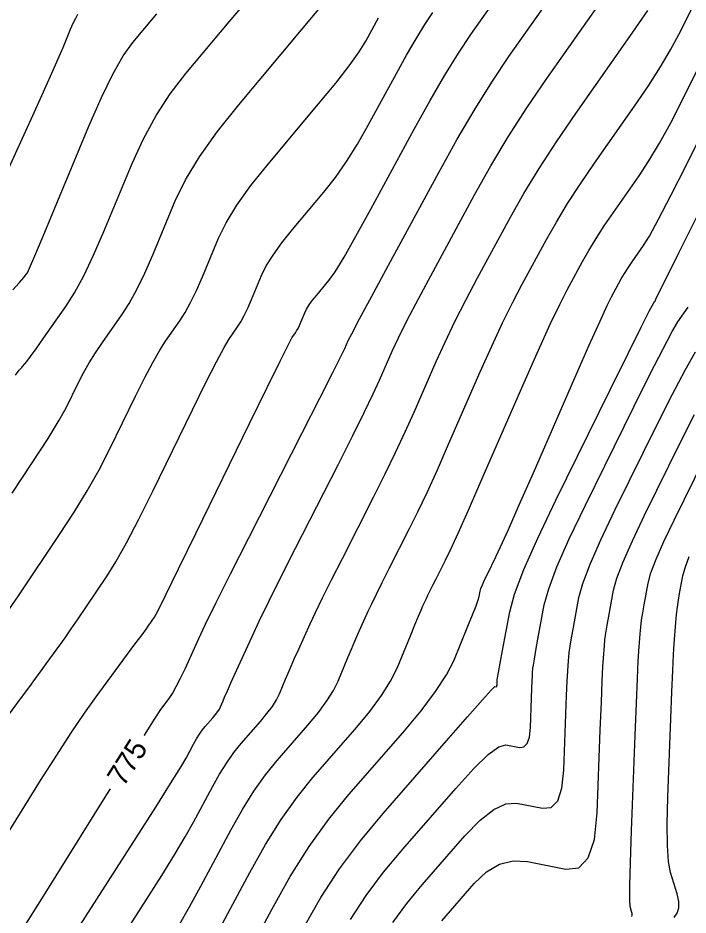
# Model space of a CAD drawing. Extents: x 2082232 to 2083549, y 592624 to 593832.
# Drawn here: x 2082901.08 to 2082923.46, y 593765.16 to 593795.14 of the extents above; entities that cross this region are included whole.
import ezdxf

# ---------------------------------------------------------------- set-up
doc = ezdxf.new("R2010")
doc.units = 0
doc.layers.add('DT_X_Contour_Major', color=7, linetype='Continuous')
doc.layers.add('DT_X_Contour_Minor', color=7, linetype='Continuous')

msp = doc.modelspace()

# ---------------------------------------------------------------- linework, layer by layer
at = {"layer": 'DT_X_Contour_Major'}
for points in [[(2082905.292, 593771.161), (2082905.303, 593771.178), (2082905.666, 593771.744), (2082905.856, 593772.026), (2082906.132, 593772.4), (2082906.243, 593772.569), (2082906.37, 593772.795), (2082906.514, 593773.078), (2082906.673, 593773.417), (2082907.118, 593774.399), (2082907.348, 593774.885), (2082907.703, 593775.609), (2082908.184, 593776.569), (2082908.79, 593777.766), (2082910.575, 593781.274), (2082911.165, 593782.437), (2082911.599, 593783.296), (2082911.877, 593783.85), (2082911.998, 593784.099), (2082912.111, 593784.359), (2082912.227, 593784.589), (2082912.49, 593785.085), (2082912.899, 593785.848), (2082913.455, 593786.876), (2082915.133, 593789.974), (2082915.752, 593791.087), (2082916.349, 593792.105), (2082916.925, 593793.026), (2082917.479, 593793.851), (2082918.929, 593795.924)], [(2082900.998, 593783.199), (2082901.118, 593783.368), (2082901.152, 593783.399), (2082901.167, 593783.413), (2082901.186, 593783.433), (2082901.21, 593783.458), (2082901.237, 593783.489), (2082901.316, 593783.577), (2082901.377, 593783.656), (2082901.501, 593783.827), (2082901.687, 593784.088), (2082901.935, 593784.44), (2082902.681, 593785.502), (2082902.97, 593785.957), (2082903.278, 593786.526), (2082903.605, 593787.208), (2082903.95, 593788.003), (2082904.895, 593790.277), (2082905.273, 593791.104), (2082905.698, 593791.88), (2082906.17, 593792.605), (2082906.689, 593793.28), (2082908.137, 593795.011), (2082908.653, 593795.614)], [(2082907.921, 593762.303), (2082909.556, 593765.352), (2082910.177, 593766.45), (2082910.813, 593767.455), (2082911.465, 593768.367), (2082912.132, 593769.188), (2082913.931, 593771.252), (2082914.543, 593771.984), (2082915.032, 593772.629), (2082915.395, 593773.189), (2082915.635, 593773.663), (2082916.109, 593774.813), (2082916.266, 593775.199), (2082916.381, 593775.494), (2082916.456, 593775.698), (2082916.489, 593775.811), (2082916.522, 593775.99), (2082916.546, 593776.076), (2082916.593, 593776.199), (2082916.664, 593776.359), (2082916.758, 593776.555), (2082917.041, 593777.128), (2082917.198, 593777.465), (2082917.46, 593778.046), (2082917.825, 593778.871), (2082918.294, 593779.94), (2082919.684, 593783.117), (2082920.151, 593784.179), (2082920.509, 593784.984), (2082920.759, 593785.532), (2082920.901, 593785.822), (2082921.134, 593786.252), (2082921.228, 593786.419), (2082921.337, 593786.597), (2082921.459, 593786.785), (2082921.596, 593786.985), (2082921.978, 593787.531), (2082922.174, 593787.853), (2082922.478, 593788.411), (2082922.887, 593789.203), (2082923.404, 593790.23), (2082924.923, 593793.281)], [(2082921.578, 593765.119), (2082921.591, 593765.163), (2082921.59, 593765.215), (2082921.577, 593765.277), (2082921.523, 593765.452), (2082921.511, 593765.659), (2082921.516, 593766.149), (2082921.536, 593766.921), (2082921.573, 593767.976), (2082921.693, 593771.165), (2082921.734, 593772.238), (2082921.769, 593773.066), (2082921.796, 593773.649), (2082921.816, 593773.986), (2082921.861, 593774.557), (2082921.882, 593774.779), (2082921.911, 593775.015), (2082921.949, 593775.265), (2082921.995, 593775.531), (2082922.129, 593776.258), (2082922.221, 593776.594), (2082922.396, 593777.056), (2082922.655, 593777.645), (2082922.997, 593778.361), (2082924.02, 593780.439)], [(2082901.23, 593764.675), (2082901.932, 593765.798), (2082904.056, 593769.196), (2082904.174, 593769.384)]]:
    msp.add_lwpolyline(points, dxfattribs=at)
at = {"layer": 'DT_X_Contour_Minor'}
for points in [[(2082900.34, 593767.261), (2082901.838, 593769.659), (2082902.376, 593770.508), (2082902.864, 593771.256), (2082903.303, 593771.904), (2082903.694, 593772.451), (2082904.991, 593774.212), (2082905.226, 593774.531), (2082905.374, 593774.732), (2082905.434, 593774.815), (2082905.48, 593774.878), (2082905.498, 593774.904), (2082905.519, 593774.934), (2082905.543, 593774.968), (2082905.569, 593775.007), (2082905.642, 593775.115), (2082905.749, 593775.322), (2082906.016, 593775.861), (2082906.444, 593776.732), (2082907.031, 593777.936), (2082908.812, 593781.589), (2082909.401, 593782.795), (2082909.834, 593783.674), (2082910.112, 593784.226), (2082910.232, 593784.451), (2082910.346, 593784.613), (2082910.39, 593784.681), (2082910.435, 593784.763), (2082910.482, 593784.859), (2082910.53, 593784.969), (2082910.66, 593785.282), (2082910.721, 593785.408), (2082910.809, 593785.55), (2082910.923, 593785.708), (2082911.062, 593785.882), (2082911.469, 593786.369), (2082911.671, 593786.654), (2082911.971, 593787.146), (2082912.369, 593787.843), (2082912.865, 593788.746), (2082914.318, 593791.429), (2082914.845, 593792.381), (2082915.336, 593793.225), (2082915.792, 593793.961), (2082916.211, 593794.589), (2082917.282, 593796.119)], [(2082906.443, 593764.793), (2082906.811, 593765.44), (2082907.187, 593766.128), (2082908.201, 593768.019), (2082908.583, 593768.695), (2082908.965, 593769.304), (2082909.349, 593769.847), (2082909.734, 593770.323), (2082910.763, 593771.504), (2082911.116, 593771.928), (2082911.402, 593772.316), (2082911.623, 593772.666), (2082911.778, 593772.98), (2082912.102, 593773.767), (2082912.22, 593774.051), (2082912.331, 593774.313), (2082912.435, 593774.553), (2082912.532, 593774.771), (2082912.782, 593775.322), (2082912.896, 593775.565), (2082913.051, 593775.883), (2082913.246, 593776.274), (2082913.481, 593776.74), (2082914.163, 593778.08), (2082914.436, 593778.633), (2082914.744, 593779.287), (2082915.088, 593780.041), (2082915.466, 593780.896), (2082916.522, 593783.31), (2082916.907, 593784.173), (2082917.268, 593784.949), (2082917.607, 593785.639), (2082917.923, 593786.244), (2082918.734, 593787.741), (2082919.062, 593788.321), (2082919.439, 593788.94), (2082919.865, 593789.596), (2082920.339, 593790.289), (2082921.669, 593792.19), (2082922.136, 593792.874), (2082922.538, 593793.502), (2082922.876, 593794.073), (2082923.15, 593794.587), (2082923.795, 593795.882)], [(2082900.889, 593779.258), (2082901.562, 593780.269), (2082902.087, 593781.083), (2082902.464, 593781.698), (2082902.693, 593782.115), (2082903.105, 593782.961), (2082903.271, 593783.283), (2082903.459, 593783.611), (2082903.67, 593783.947), (2082903.902, 593784.29), (2082904.551, 593785.214), (2082904.799, 593785.601), (2082905.056, 593786.069), (2082905.321, 593786.617), (2082905.595, 593787.245), (2082906.336, 593789.028), (2082906.677, 593789.73), (2082907.145, 593790.5), (2082907.739, 593791.337), (2082908.46, 593792.241), (2082910.551, 593794.741), (2082911.243, 593795.567)], [(2082903.058, 593764.665), (2082905.027, 593767.74), (2082905.685, 593768.771), (2082906.182, 593769.558), (2082906.519, 593770.102), (2082906.695, 593770.402), (2082906.95, 593770.878), (2082907.046, 593771.048), (2082907.142, 593771.202), (2082907.239, 593771.338), (2082907.336, 593771.458), (2082907.595, 593771.755), (2082907.683, 593771.862), (2082907.756, 593771.959), (2082907.811, 593772.047), (2082907.85, 593772.126), (2082907.932, 593772.324), (2082907.983, 593772.443), (2082908.075, 593772.65), (2082908.208, 593772.947), (2082908.382, 593773.332), (2082908.902, 593774.476), (2082909.138, 593774.982), (2082909.459, 593775.642), (2082909.865, 593776.456), (2082910.354, 593777.424), (2082911.771, 593780.209), (2082912.256, 593781.169), (2082912.648, 593781.959), (2082912.947, 593782.58), (2082913.154, 593783.032), (2082913.582, 593784.009), (2082913.787, 593784.45), (2082914.083, 593785.04), (2082914.468, 593785.778), (2082914.944, 593786.666), (2082916.333, 593789.23), (2082916.875, 593790.193), (2082917.458, 593791.162), (2082918.082, 593792.136), (2082918.747, 593793.114), (2082920.576, 593795.728)], [(2082900.605, 593789.728), (2082901.63, 593791.999), (2082901.978, 593792.772), (2082902.253, 593793.39), (2082902.456, 593793.851), (2082902.587, 593794.155), (2082902.838, 593794.76), (2082902.928, 593794.968), (2082903.01, 593795.136), (2082903.083, 593795.267)], [(2082900.701, 593771.748), (2082901.27, 593772.52), (2082901.477, 593772.802), (2082901.673, 593773.07), (2082901.857, 593773.323), (2082902.03, 593773.561), (2082902.476, 593774.179), (2082902.656, 593774.431), (2082902.86, 593774.725), (2082903.09, 593775.06), (2082903.345, 593775.436), (2082904.057, 593776.496), (2082904.353, 593776.971), (2082904.707, 593777.601), (2082905.117, 593778.387), (2082905.585, 593779.329), (2082906.91, 593782.047), (2082907.358, 593782.958), (2082907.709, 593783.653), (2082907.964, 593784.133), (2082908.122, 593784.397), (2082908.415, 593784.813), (2082908.526, 593784.988), (2082908.642, 593785.198), (2082908.761, 593785.445), (2082908.885, 593785.728), (2082909.218, 593786.531), (2082909.377, 593786.853), (2082909.602, 593787.217), (2082909.894, 593787.622), (2082910.252, 593788.07), (2082911.296, 593789.318), (2082911.682, 593789.809), (2082912.059, 593790.345), (2082912.425, 593790.927), (2082912.782, 593791.554), (2082913.721, 593793.286), (2082914.061, 593793.901), (2082914.378, 593794.446), (2082914.672, 593794.921), (2082914.943, 593795.327)], [(2082900.912, 593786.05), (2082901.135, 593786.302), (2082901.277, 593786.466), (2082901.339, 593786.542), (2082901.399, 593786.626), (2082901.472, 593786.783), (2082901.647, 593787.192), (2082901.925, 593787.851), (2082902.305, 593788.762), (2082903.454, 593791.525), (2082903.868, 593792.477), (2082904.251, 593793.26), (2082904.601, 593793.874), (2082904.919, 593794.319), (2082905.723, 593795.281)], [(2082903.932, 593763.423), (2082905.38, 593765.683), (2082905.884, 593766.48), (2082906.313, 593767.176), (2082906.665, 593767.771), (2082906.941, 593768.265), (2082907.576, 593769.449), (2082907.814, 593769.871), (2082908.054, 593770.253), (2082908.294, 593770.592), (2082908.535, 593770.89), (2082909.179, 593771.629), (2082909.399, 593771.895), (2082909.579, 593772.137), (2082909.717, 593772.357), (2082909.814, 593772.553), (2082910.017, 593773.046), (2082910.101, 593773.247), (2082910.203, 593773.482), (2082910.322, 593773.75), (2082910.457, 593774.051), (2082910.842, 593774.899), (2082911.017, 593775.274), (2082911.255, 593775.763), (2082911.555, 593776.365), (2082911.917, 593777.082), (2082912.967, 593779.145), (2082913.346, 593779.901), (2082913.696, 593780.623), (2082914.018, 593781.311), (2082914.31, 593781.964), (2082915.052, 593783.66), (2082915.347, 593784.311), (2082915.676, 593784.995), (2082916.038, 593785.709), (2082916.433, 593786.455), (2082917.533, 593788.485), (2082917.979, 593789.272), (2082918.49, 593790.111), (2082919.068, 593791.001), (2082919.711, 593791.942), (2082921.515, 593794.52), (2082922.116, 593795.385)], [(2082900.637, 593775.151), (2082901.121, 593775.866), (2082902.473, 593777.877), (2082902.958, 593778.62), (2082903.397, 593779.342), (2082903.791, 593780.043), (2082904.139, 593780.722), (2082905.007, 593782.504), (2082905.315, 593783.12), (2082905.584, 593783.632), (2082905.817, 593784.04), (2082906.012, 593784.343), (2082906.483, 593785.014), (2082906.663, 593785.294), (2082906.849, 593785.633), (2082907.041, 593786.031), (2082907.24, 593786.486), (2082907.777, 593787.78), (2082908.032, 593788.298), (2082908.395, 593788.884), (2082908.864, 593789.537), (2082909.441, 593790.257), (2082911.122, 593792.268), (2082911.693, 593792.964), (2082912.147, 593793.545), (2082912.482, 593794.011), (2082912.7, 593794.362), (2082913.124, 593795.144)], [(2082907.433, 593763.99), (2082908.827, 593766.589), (2082909.351, 593767.518), (2082909.876, 593768.355), (2082910.404, 593769.101), (2082910.933, 593769.755), (2082912.347, 593771.378), (2082912.832, 593771.961), (2082913.226, 593772.494), (2082913.529, 593772.976), (2082913.741, 593773.407), (2082914.187, 593774.488), (2082914.338, 593774.855), (2082914.459, 593775.145), (2082914.549, 593775.356), (2082914.607, 593775.49), (2082914.723, 593775.744), (2082914.775, 593775.856), (2082914.846, 593776.003), (2082914.936, 593776.183), (2082915.045, 593776.398), (2082915.359, 593777.016), (2082915.526, 593777.366), (2082915.793, 593777.951), (2082916.158, 593778.772), (2082916.622, 593779.829), (2082917.993, 593782.961), (2082918.467, 593784.034), (2082918.861, 593784.904), (2082919.176, 593785.57), (2082919.412, 593786.033), (2082919.934, 593786.997), (2082920.145, 593787.37), (2082920.388, 593787.768), (2082920.662, 593788.191), (2082920.967, 593788.637), (2082921.823, 593789.861), (2082922.155, 593790.364), (2082922.508, 593790.956), (2082922.882, 593791.638), (2082923.277, 593792.408), (2082924.359, 593794.582)], [(2082910.638, 593764.774), (2082911.199, 593765.748), (2082911.826, 593766.704), (2082912.519, 593767.641), (2082913.279, 593768.561), (2082915.394, 593770.988), (2082916.09, 593771.784), (2082916.591, 593772.352), (2082916.897, 593772.691), (2082917.009, 593772.802), (2082917.049, 593772.794), (2082917.062, 593772.796), (2082917.072, 593772.806), (2082917.078, 593772.825), (2082917.081, 593772.852), (2082917.084, 593772.937), (2082917.085, 593772.965), (2082917.086, 593772.987), (2082917.087, 593773.002), (2082917.087, 593773.01), (2082917.088, 593773.024), (2082917.1, 593773.089), (2082917.133, 593773.273), (2082917.189, 593773.578), (2082917.267, 593774.002), (2082917.505, 593775.293), (2082917.668, 593775.889), (2082917.979, 593776.71), (2082918.439, 593777.757), (2082919.046, 593779.028), (2082920.863, 593782.717), (2082921.462, 593783.931), (2082921.896, 593784.807), (2082922.164, 593785.344), (2082922.268, 593785.543), (2082922.323, 593785.623), (2082922.342, 593785.651), (2082922.357, 593785.674), (2082922.368, 593785.694), (2082922.374, 593785.709), (2082922.387, 593785.745), (2082922.476, 593785.929), (2082922.736, 593786.452), (2082923.165, 593787.316), (2082923.764, 593788.519)], [(2082912.19, 593765.011), (2082912.715, 593765.811), (2082913.295, 593766.596), (2082913.931, 593767.365), (2082915.701, 593769.397), (2082916.303, 593770.059), (2082916.782, 593770.523), (2082917.138, 593770.787), (2082917.371, 593770.853), (2082917.827, 593770.762), (2082917.978, 593770.779), (2082918.09, 593770.895), (2082918.163, 593771.111), (2082918.196, 593771.428), (2082918.233, 593772.406), (2082918.246, 593772.734), (2082918.256, 593772.985), (2082918.264, 593773.158), (2082918.27, 593773.254), (2082918.282, 593773.407), (2082918.295, 593773.511), (2082918.328, 593773.709), (2082918.379, 593774), (2082918.449, 593774.384), (2082918.661, 593775.534), (2082918.806, 593776.065), (2082919.083, 593776.797), (2082919.493, 593777.729), (2082920.034, 593778.861), (2082921.652, 593782.147), (2082922.2, 593783.249), (2082922.627, 593784.088), (2082922.935, 593784.665), (2082923.123, 593784.98), (2082923.466, 593785.471)], [(2082913.603, 593764.918), (2082914.071, 593765.55), (2082914.583, 593766.17), (2082916.009, 593767.806), (2082916.517, 593768.335), (2082916.974, 593768.694), (2082917.379, 593768.884), (2082917.732, 593768.903), (2082918.605, 593768.73), (2082918.894, 593768.761), (2082919.108, 593768.984), (2082919.248, 593769.398), (2082919.312, 593770.004), (2082919.382, 593771.875), (2082919.406, 593772.503), (2082919.426, 593772.983), (2082919.441, 593773.314), (2082919.452, 593773.498), (2082919.475, 593773.79), (2082919.491, 593773.934), (2082919.522, 593774.144), (2082919.569, 593774.422), (2082919.631, 593774.766), (2082919.817, 593775.775), (2082919.944, 593776.241), (2082920.188, 593776.883), (2082920.547, 593777.701), (2082921.021, 593778.694), (2082922.442, 593781.578), (2082922.937, 593782.566), (2082923.359, 593783.369), (2082923.706, 593783.986)], [(2082915.235, 593764.974), (2082916.316, 593766.215), (2082916.731, 593766.61), (2082917.166, 593766.865), (2082917.62, 593766.98), (2082918.094, 593766.954), (2082919.382, 593766.698), (2082919.81, 593766.744), (2082920.127, 593767.073), (2082920.332, 593767.685), (2082920.427, 593768.58), (2082920.531, 593771.344), (2082920.566, 593772.272), (2082920.596, 593772.981), (2082920.618, 593773.471), (2082920.634, 593773.742), (2082920.668, 593774.174), (2082920.686, 593774.356), (2082920.717, 593774.579), (2082920.759, 593774.844), (2082920.813, 593775.149), (2082920.973, 593776.017), (2082921.082, 593776.418), (2082921.292, 593776.97), (2082921.601, 593777.673), (2082922.009, 593778.528), (2082923.231, 593781.008), (2082923.675, 593781.884)], [(2082922.995, 593765.08), (2082923.1, 593765.222), (2082923.151, 593765.4), (2082923.149, 593765.615), (2082923.093, 593765.868), (2082922.874, 593766.589), (2082922.807, 593766.949), (2082922.77, 593767.488), (2082922.762, 593768.205), (2082922.784, 593769.1), (2082922.883, 593771.727), (2082922.918, 593772.622), (2082922.949, 593773.337), (2082922.976, 593773.873), (2082922.999, 593774.229), (2082923.054, 593774.94), (2082923.078, 593775.201), (2082923.106, 593775.45), (2082923.139, 593775.687), (2082923.177, 593775.913), (2082923.285, 593776.499), (2082923.359, 593776.77), (2082923.5, 593777.143)]]:
    msp.add_lwpolyline(points, dxfattribs=at)

# ---------------------------------------------------------------- texts
at = {"layer": 'DT_X_Contour_Major'}
msp.add_text('775', height=0.7, rotation=57.8237, dxfattribs=at).set_placement((2082904.609, 593769.422))

doc.saveas('drawing.dxf')
